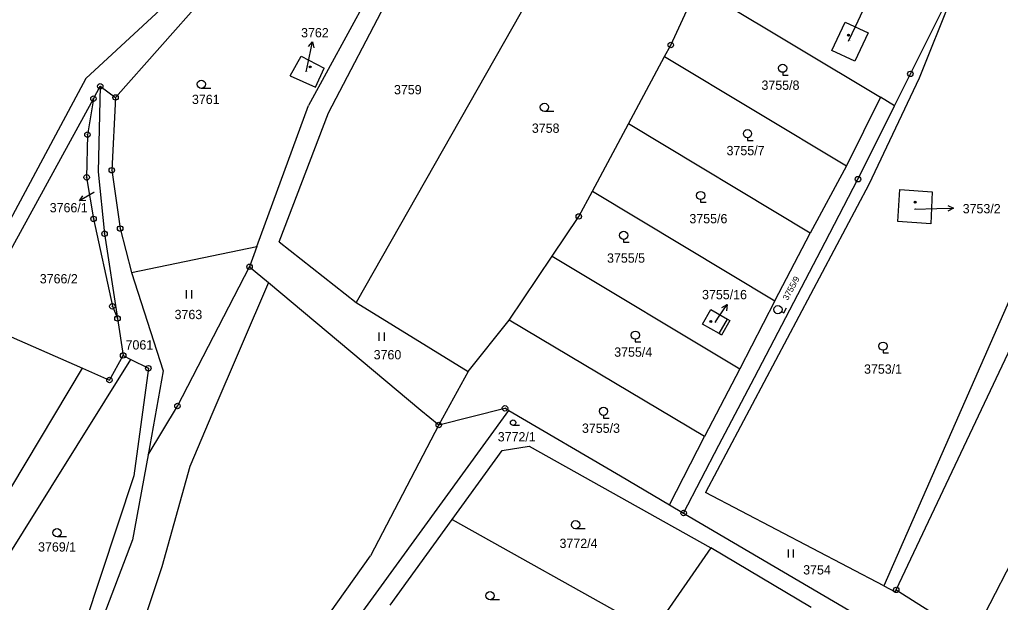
# Model space of a CAD drawing. Extents: x -593183 to -588034, y -1130415 to -1124994.
# Drawn here: x -592165.9 to -591986.4, y -1129287.4 to -1129180.7 of the extents above; entities that cross this region are included whole.
import ezdxf

# ---------------------------------------------------------------- set-up
doc = ezdxf.new("R2010")
doc.units = 0
for name, color, linetype in [('Vrstva 1', 7, 'Continuous'), ('Vrstva 16', 7, 'Continuous'), ('Vrstva 18', 7, 'Continuous'), ('Vrstva 19', 7, 'Continuous'), ('Vrstva 24', 7, 'Continuous'), ('Vrstva 25', 7, 'Continuous'), ('Vrstva 4', 7, 'Continuous')]:
    doc.layers.add(name, color=color, linetype=linetype)

msp = doc.modelspace()

# ---------------------------------------------------------------- linework, layer by layer
at = {"layer": 'Vrstva 1'}
for p, q in [((-592061.84, -1129157.63), (-592104.33, -1129232.5)), ((-592109.38, -1129197.76), (-592090.87, -1129162.25)), ((-592126.89, -1129166.54), (-592153.79, -1129191.48)), ((-592148.36, -1129194.95), (-592124.6, -1129168.15)), ((-592097.37, -1129167.74), (-592113.04, -1129196.42)), ((-592002.9, -1129190.64), (-591992.96, -1129170.62)), ((-591992.96, -1129170.62), (-592001.29, -1129191.44)), ((-592046.75, -1129185.36), (-592041.87, -1129174.78)), ((-592041.87, -1129174.78), (-592008.37, -1129194.92)), ((-592017.26, -1129186.39), (-592014.83, -1129181.18)), ((-592014.83, -1129181.18), (-592010.65, -1129183.13)), ((-592010.65, -1129183.13), (-592013.08, -1129188.34)), ((-592047.88, -1129187.47), (-592046.75, -1129185.36)), ((-592013.08, -1129188.34), (-592017.26, -1129186.39)), ((-592116.37, -1129190.99), (-592114.38, -1129187.39)), ((-592114.38, -1129187.39), (-592110.19, -1129189.61)), ((-592054.49, -1129199.79), (-592047.88, -1129187.47)), ((-592047.88, -1129187.47), (-592014.61, -1129207.46)), ((-592111.77, -1129193.08), (-592110.19, -1129189.61)), ((-592005.8, -1129196.47), (-592002.9, -1129190.64)), ((-592153.79, -1129191.48), (-592172.01, -1129225.43)), ((-592116.37, -1129190.99), (-592111.77, -1129193.08)), ((-592001.29, -1129191.44), (-592010.52, -1129210.89)), ((-592152.4, -1129195.19), (-592151.16, -1129192.92)), ((-592151.16, -1129192.92), (-592151.56, -1129208.58)), ((-592151.16, -1129192.92), (-592148.36, -1129194.95)), ((-592174.57, -1129235.66), (-592152.4, -1129195.19)), ((-592152.4, -1129195.19), (-592153.5, -1129201.77)), ((-592148.36, -1129194.95), (-592149.04, -1129208.28)), ((-592008.37, -1129194.92), (-592014.61, -1129207.46)), ((-592005.8, -1129196.47), (-592008.37, -1129194.92)), ((-592122.47, -1129222.22), (-592113.04, -1129196.42)), ((-592118.43, -1129221.39), (-592109.38, -1129197.76)), ((-592012.04, -1129209.01), (-592005.8, -1129196.47)), ((-592061.1, -1129212.11), (-592054.49, -1129199.79)), ((-592021.24, -1129219.77), (-592054.49, -1129199.79)), ((-592153.5, -1129201.77), (-592153.64, -1129209.58)), ((-591973.82, -1129207.03), (-592007.75, -1129284.34)), ((-592151.56, -1129208.58), (-592150.37, -1129219.9)), ((-592149.04, -1129208.28), (-592147.51, -1129218.95)), ((-592014.61, -1129207.46), (-592021.24, -1129219.77)), ((-592153.64, -1129209.58), (-592152.38, -1129217.19)), ((-592018.5, -1129221.42), (-592012.49, -1129209.91)), ((-592012.49, -1129209.91), (-592012.04, -1129209.01)), ((-592005.49, -1129285.08), (-591969.84, -1129209.58)), ((-592063.58, -1129216.73), (-592061.1, -1129212.11)), ((-592061.1, -1129212.11), (-592027.68, -1129232.2)), ((-592010.52, -1129210.89), (-592040.38, -1129267.24)), ((-592005.2, -1129217.69), (-592004.84, -1129211.82)), ((-592004.84, -1129211.82), (-591998.91, -1129212.26)), ((-591998.91, -1129212.26), (-591999.13, -1129218.06)), ((-592152.38, -1129217.19), (-592148.94, -1129233.18)), ((-592068.48, -1129224.03), (-592063.58, -1129216.73)), ((-591999.13, -1129218.06), (-592005.2, -1129217.69)), ((-592147.51, -1129218.95), (-592145.44, -1129226.97)), ((-591991.53, -1129293.86), (-591952.91, -1129218.61)), ((-592150.37, -1129219.9), (-592148, -1129235.41)), ((-592118.43, -1129221.39), (-592104.33, -1129232.5)), ((-592027.68, -1129232.2), (-592021.24, -1129219.77)), ((-592145.44, -1129226.97), (-592122.47, -1129222.22)), ((-592122.47, -1129222.22), (-592123.83, -1129225.95)), ((-592024.98, -1129233.82), (-592018.5, -1129221.42)), ((-592076.32, -1129235.71), (-592068.48, -1129224.03)), ((-592068.48, -1129224.03), (-592034.11, -1129244.63)), ((-592137.03, -1129251.43), (-592123.83, -1129225.95)), ((-592123.83, -1129225.95), (-592120.39, -1129228.82)), ((-592145.44, -1129226.97), (-592139.61, -1129244.99)), ((-592120.39, -1129228.82), (-592130.58, -1129252.57)), ((-592120.39, -1129228.82), (-592092.47, -1129252.17)), ((-592148.94, -1129233.18), (-592148, -1129235.41)), ((-592104.33, -1129232.5), (-592083.85, -1129245.14)), ((-592040.95, -1129236.44), (-592039.43, -1129233.79)), ((-592039.43, -1129233.79), (-592036.39, -1129235.53)), ((-592027.68, -1129232.2), (-592034.11, -1129244.63)), ((-592031.45, -1129246.22), (-592024.98, -1129233.82)), ((-592174.57, -1129235.66), (-592154.39, -1129244.51)), ((-592148, -1129235.41), (-592146.96, -1129242.18)), ((-592083.85, -1129245.14), (-592076.32, -1129235.71)), ((-592040.59, -1129257.03), (-592076.32, -1129235.71)), ((-592036.39, -1129235.53), (-592035.92, -1129235.8)), ((-592037.91, -1129238.18), (-592040.95, -1129236.44)), ((-592035.92, -1129235.8), (-592037.44, -1129238.45)), ((-592037.44, -1129238.45), (-592037.91, -1129238.18)), ((-592149.47, -1129246.67), (-592146.96, -1129242.18)), ((-592146.96, -1129242.18), (-592145.56, -1129242.89)), ((-592145.56, -1129242.89), (-592142.35, -1129244.52)), ((-592177.3, -1129282.72), (-592154.39, -1129244.51)), ((-592154.39, -1129244.51), (-592149.47, -1129246.67)), ((-592142.35, -1129244.52), (-592145, -1129264.2)), ((-592034.11, -1129244.63), (-592040.59, -1129257.03)), ((-592139.61, -1129244.99), (-592142.39, -1129260.36)), ((-592083.85, -1129245.14), (-592089.2, -1129254.9)), ((-592037.93, -1129258.62), (-592031.45, -1129246.22)), ((-592142.39, -1129260.36), (-592137.03, -1129251.43)), ((-592089.2, -1129254.9), (-592077.09, -1129251.85)), ((-592076.4, -1129252.25), (-592077.09, -1129251.85)), ((-592130.58, -1129252.57), (-592134.78, -1129262.48)), ((-592116.8, -1129307.85), (-592076.4, -1129252.25)), ((-592092.47, -1129252.17), (-592089.2, -1129254.9)), ((-592076.4, -1129252.25), (-592055.95, -1129264.19)), ((-592089.2, -1129254.9), (-592101.67, -1129278.83)), ((-592046.98, -1129269.49), (-592040.59, -1129257.03)), ((-592077.63, -1129259.6), (-592072.67, -1129258.79)), ((-592072.67, -1129258.79), (-592039.44, -1129277.39)), ((-592044.4, -1129271.02), (-592037.93, -1129258.62)), ((-592142.39, -1129260.36), (-592145.24, -1129275.92)), ((-592086.76, -1129272.18), (-592077.63, -1129259.6)), ((-592134.78, -1129262.48), (-592139.87, -1129280.88)), ((-592145, -1129264.2), (-592155.57, -1129296.12)), ((-592055.95, -1129264.19), (-592046.98, -1129269.49)), ((-592007.75, -1129284.34), (-592040.38, -1129267.24)), ((-592046.98, -1129269.49), (-592044.4, -1129271.02)), ((-592044.4, -1129271.02), (-591995.38, -1129299.79)), ((-592098.13, -1129287.85), (-592086.76, -1129272.18)), ((-592086.76, -1129272.18), (-592050.02, -1129292.7)), ((-592145.24, -1129275.92), (-592153.15, -1129296.63)), ((-592039.44, -1129277.39), (-592050.02, -1129292.7)), ((-592021.07, -1129288.3), (-592039.44, -1129277.39)), ((-592123.43, -1129309.45), (-592101.67, -1129278.83)), ((-592139.87, -1129280.88), (-592152.85, -1129319.75)), ((-592007.75, -1129284.34), (-592005.66, -1129285.44)), ((-592005.66, -1129285.44), (-592005.49, -1129285.08)), ((-592005.49, -1129285.08), (-591991.53, -1129293.86))]:
    msp.add_line(p, q, dxfattribs=at)
at = {"layer": 'Vrstva 16'}
for p, q in [((-592014.21, -1129184.63), (-592012.9, -1129181.84)), ((-592113.47, -1129190.28), (-592112.94, -1129187.71)), ((-592152.29, -1129212.35), (-592152.34, -1129212.38)), ((-592002.14, -1129215.38), (-591998.03, -1129215.3)), ((-592038.62, -1129236.12), (-592038.11, -1129235.36))]:
    msp.add_line(p, q, dxfattribs=at)
at = {"layer": 'Vrstva 24'}
for centre, radius in [((-592046.75, -1129185.36), 0.5), ((-592046.75, -1129185.36), 0.0327), ((-592002.9, -1129190.64), 0.5), ((-592002.9, -1129190.64), 0.0327), ((-592151.16, -1129192.92), 0.5), ((-592151.16, -1129192.92), 0.0327), ((-592148.36, -1129194.95), 0.5), ((-592152.4, -1129195.19), 0.5), ((-592152.4, -1129195.19), 0.0327), ((-592148.36, -1129194.95), 0.0327), ((-592153.5, -1129201.77), 0.5), ((-592153.5, -1129201.77), 0.0327), ((-592149.04, -1129208.28), 0.5), ((-592149.04, -1129208.28), 0.0327), ((-592153.64, -1129209.58), 0.5), ((-592153.64, -1129209.58), 0.0327), ((-592012.49, -1129209.91), 0.5), ((-592012.49, -1129209.91), 0.0327), ((-592152.38, -1129217.19), 0.5), ((-592152.38, -1129217.19), 0.0327), ((-592063.58, -1129216.73), 0.5), ((-592063.58, -1129216.73), 0.0327), ((-592150.37, -1129219.9), 0.5), ((-592147.51, -1129218.95), 0.5), ((-592147.51, -1129218.95), 0.0327), ((-592150.37, -1129219.9), 0.0327), ((-592123.83, -1129225.95), 0.5), ((-592123.83, -1129225.95), 0.0327), ((-592148.94, -1129233.18), 0.5), ((-592148.94, -1129233.18), 0.0327), ((-592148, -1129235.41), 0.5), ((-592148, -1129235.41), 0.0327), ((-592146.96, -1129242.18), 0.5), ((-592146.96, -1129242.18), 0.0327), ((-592142.35, -1129244.52), 0.5), ((-592142.35, -1129244.52), 0.0327), ((-592149.47, -1129246.67), 0.5), ((-592149.47, -1129246.67), 0.0327), ((-592137.03, -1129251.43), 0.5), ((-592137.03, -1129251.43), 0.0327), ((-592077.09, -1129251.85), 0.5), ((-592077.09, -1129251.85), 0.0327), ((-592089.2, -1129254.9), 0.5), ((-592089.2, -1129254.9), 0.0327), ((-592044.4, -1129271.02), 0.5), ((-592044.4, -1129271.02), 0.0327), ((-592005.49, -1129285.08), 0.5), ((-592005.49, -1129285.08), 0.0327)]:
    msp.add_circle(centre, radius, dxfattribs=at)
at = {"layer": 'Vrstva 25'}
for p, q in [((-592012.9, -1129181.84), (-592011.62, -1129179.13)), ((-592112.94, -1129187.71), (-592112.34, -1129184.77)), ((-592026.26, -1129190.36), (-592026.26, -1129190.86)), ((-592026.26, -1129190.86), (-592025.24, -1129190.86)), ((-592130.91, -1129193.29), (-592132.66, -1129193.29)), ((-592068.12, -1129197.5), (-592069.87, -1129197.5)), ((-592032.71, -1129202.33), (-592032.71, -1129202.83)), ((-592032.71, -1129202.83), (-592031.69, -1129202.83)), ((-592152.34, -1129212.38), (-592154.93, -1129213.9)), ((-592041.29, -1129213.65), (-592041.29, -1129214.15)), ((-592041.29, -1129214.15), (-592040.27, -1129214.15)), ((-591998.03, -1129215.3), (-591995.03, -1129215.25)), ((-592055.38, -1129220.94), (-592055.38, -1129221.44)), ((-592055.38, -1129221.44), (-592054.36, -1129221.44)), ((-592135.42, -1129230.25), (-592135.42, -1129231.75)), ((-592134.4, -1129231.75), (-592134.4, -1129230.25)), ((-592038.11, -1129235.36), (-592036.43, -1129232.87)), ((-592026.04, -1129234.38), (-592025.55, -1129233.48)), ((-592026.48, -1129234.14), (-592026.04, -1129234.38)), ((-592100.17, -1129237.98), (-592100.17, -1129239.48)), ((-592099.15, -1129239.48), (-592099.15, -1129237.98)), ((-592053.24, -1129239.21), (-592053.24, -1129239.71)), ((-592053.24, -1129239.71), (-592052.22, -1129239.71)), ((-592007.91, -1129241.22), (-592007.91, -1129241.72)), ((-592007.91, -1129241.72), (-592006.89, -1129241.72)), ((-592059.06, -1129253.14), (-592059.06, -1129253.64)), ((-592059.06, -1129253.64), (-592058.04, -1129253.64)), ((-592074.43, -1129254.97), (-592075.6, -1129254.97)), ((-592062.42, -1129273.91), (-592064.17, -1129273.91)), ((-592157.31, -1129275.37), (-592159.06, -1129275.37)), ((-592025.28, -1129277.68), (-592025.28, -1129279.18)), ((-592024.26, -1129279.18), (-592024.26, -1129277.68)), ((-592078.08, -1129286.89), (-592079.83, -1129286.89))]:
    msp.add_line(p, q, dxfattribs=at)
for points in [[(-592113.03, -1129185.65), (-592112.34, -1129184.77), (-592112.05, -1129185.85)], [(-592153.81, -1129213.82), (-592154.93, -1129213.9), (-592154.32, -1129212.96)], [(-591996.04, -1129214.76), (-591995.03, -1129215.25), (-591996.02, -1129215.76)], [(-592037.41, -1129233.42), (-592036.43, -1129232.87), (-592036.58, -1129233.98)]]:
    msp.add_lwpolyline(points, dxfattribs=at)
for centre, radius in [((-592014.24, -1129183.56), 0.175), ((-592014.24, -1129183.56), 0.15), ((-592026.26, -1129189.61), 0.75), ((-592112.74, -1129189.38), 0.175), ((-592112.74, -1129189.38), 0.15), ((-592132.66, -1129192.54), 0.75), ((-592069.87, -1129196.75), 0.75), ((-592032.71, -1129201.58), 0.75), ((-592041.29, -1129212.9), 0.75), ((-592002.04, -1129214.13), 0.175), ((-592002.04, -1129214.13), 0.15), ((-592055.38, -1129220.19), 0.75), ((-592027.14, -1129233.78), 0.75), ((-592039.42, -1129235.97), 0.175), ((-592039.42, -1129235.97), 0.15), ((-592053.24, -1129238.46), 0.75), ((-592007.91, -1129240.47), 0.75), ((-592059.06, -1129252.39), 0.75), ((-592075.6, -1129254.47), 0.503), ((-592064.17, -1129273.16), 0.75), ((-592159.06, -1129274.62), 0.75), ((-592079.83, -1129286.14), 0.75)]:
    msp.add_circle(centre, radius, dxfattribs=at)
at = {"layer": 'Vrstva 4'}
for p, q in [((-592037.91, -1129238.18), (-592036.39, -1129235.53)), ((-592171.67, -1129284.71), (-592145.56, -1129242.89))]:
    msp.add_line(p, q, dxfattribs=at)

# ---------------------------------------------------------------- texts
at = {"layer": 'Vrstva 16'}
for s, p in [('3762', (-592114.4, -1129183.96)), ('3766/1', (-592160.4, -1129215.98)), ('3753/2', (-591993.33, -1129216.16)), ('3755/16', (-592041.02, -1129231.89))]:
    msp.add_text(s, height=1.7, dxfattribs=at).set_placement(p)
at = {"layer": 'Vrstva 18'}
for s, height, p in [('3759', 1.7, (-592097.4, -1129194.38)), ('3755/8', 1.7, (-592030.15, -1129193.56)), ('3761', 1.7, (-592134.37, -1129196.16)), ('3758', 1.7, (-592072.17, -1129201.43)), ('3755/7', 1.7, (-592036.54, -1129205.53)), ('3766/1', 0.1, (-592152.49, -1129212.35)), ('3755/6', 1.7, (-592043.34, -1129217.99)), ('3755/5', 1.7, (-592058.41, -1129225.2)), ('3766/2', 1.7, (-592162.22, -1129228.99)), ('3763', 1.7, (-592137.55, -1129235.53)), ('7061', 1.7, (-592146.52, -1129241.09)), ('3755/4', 1.7, (-592057.1, -1129242.41)), ('3760', 1.7, (-592101.12, -1129242.89)), ('3753/1', 1.7, (-592011.38, -1129245.52)), ('3755/3', 1.7, (-592063, -1129256.34)), ('3772/1', 1.7, (-592078.41, -1129257.91)), ('3769/1', 1.7, (-592162.53, -1129278.07)), ('3772/4', 1.7, (-592067.11, -1129277.42)), ('3754', 1.7, (-592022.52, -1129282.26))]:
    msp.add_text(s, height=height, dxfattribs=at).set_placement(p)
msp.add_text('3755/9', height=1.14, rotation=61.3091, dxfattribs=at).set_placement((-592025.34, -1129232.19))
at = {"layer": 'Vrstva 19'}
for s, p in [('3755/2', (-592014.21, -1129184.63)), ('3762', (-592113.47, -1129190.28)), ('3753/2', (-592002.14, -1129215.38)), ('3755/16', (-592038.62, -1129236.12))]:
    msp.add_text(s, height=0.1, dxfattribs=at).set_placement(p)

doc.saveas('drawing.dxf')
